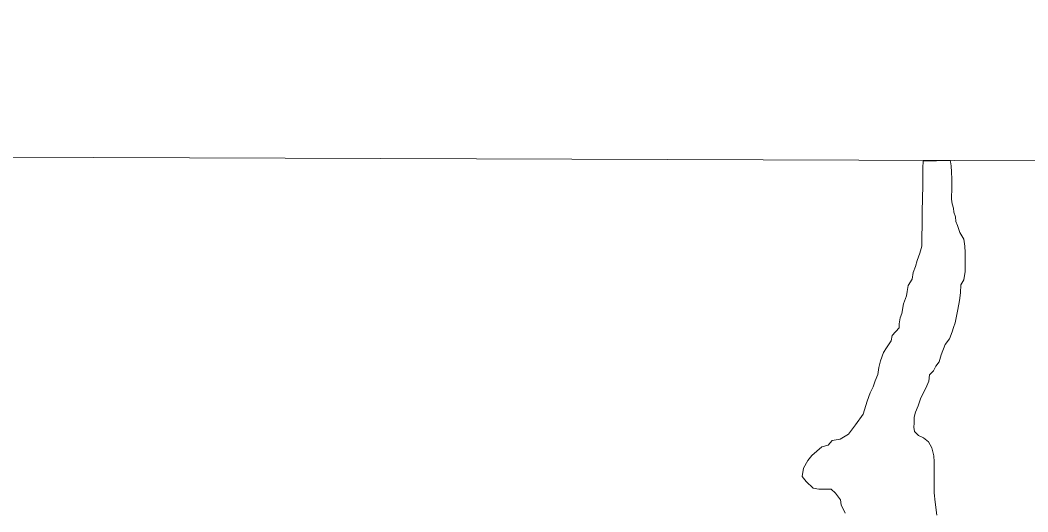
# Model space of a CAD drawing. Extents: x 553962 to 842807, y 8883888 to 9032388.
# Drawn here: x 802136 to 802640, y 9015963 to 9016209 of the extents above; entities that cross this region are included whole.
import ezdxf

# ---------------------------------------------------------------- set-up
doc = ezdxf.new("R2010")
doc.units = 0
doc.header["$LTSCALE"] = 200
for name, color, linetype, lineweight in [('1', 7, 'Continuous', 13), ('23', 7, 'Continuous', 13), ('25', 7, 'Continuous', 13), ('28', 7, 'Continuous', 53), ('30', 7, 'Continuous', 35)]:
    doc.layers.add(name, color=color, linetype=linetype, lineweight=lineweight)

msp = doc.modelspace()

# ---------------------------------------------------------------- linework, layer by layer
at = {"layer": '1'}
msp.add_line((796984.6, 9016158.7), (833753.3, 9016026.3), dxfattribs=at)
at = {"layer": '23'}
for points in [[(802601.4, 9016138.5), (802587.8, 9016138.2), (802587.7, 9016134.9), (802587.7, 9016132.4), (802587.7, 9016130.4), (802587.7, 9016127.2), (802587.7, 9016124.4), (802587.6, 9016121.2), (802587.6, 9016117.9), (802587.3, 9016114.4), (802587.3, 9016110.4), (802587.3, 9016107.7), (802587.3, 9016104.9), (802587.2, 9016101.4), (802587.2, 9016098.1), (802587.2, 9016095.6), (802586.2, 9016092.1), (802584.9, 9016088.4), (802584.1, 9016085.4), (802582.8, 9016082.4), (802582.3, 9016079.1), (802580.3, 9016075.9), (802579.8, 9016072.9), (802579.5, 9016070.7), (802578, 9016066.7), (802577.2, 9016061.9), (802576.4, 9016059.7), (802575.9, 9016056.7), (802575.9, 9016054.7), (802572.3, 9016050.9), (802571.8, 9016048.2), (802569.6, 9016044.7), (802568, 9016042.4), (802566.5, 9016038.2), (802565.7, 9016034.9), (802565.2, 9016031.4), (802563.9, 9016028.2), (802562.9, 9016025.2), (802561.4, 9016022.2), (802559.8, 9016018), (802557.8, 9016011.5), (802554, 9016006.2), (802550.5, 9016001.5), (802546.4, 9015999), (802542.4, 9015998.3), (802540.3, 9015996.1), (802537.1, 9015995.2), (802537.1, 9015995.2), (802532.1, 9015990.9), (802530.1, 9015988.3), (802528, 9015984.5), (802527.3, 9015980.4), (802529.3, 9015977.8), (802532.8, 9015974.6), (802535.7, 9015974.1), (802537.7, 9015974), (802539.8, 9015974), (802541.8, 9015974), (802544, 9015972), (802546.5, 9015968.7), (802546.9, 9015966.2), (802548.9, 9015962)], [(802584.1, 9016012.5), (802585.3, 9016015.8), (802586.6, 9016019.3), (802587.9, 9016022), (802589.2, 9016024.5), (802590.7, 9016028), (802591, 9016031.3), (802593, 9016033.3), (802594.2, 9016035.5), (802595.8, 9016037.8), (802596.8, 9016041.2), (802598.8, 9016046.5), (802601.1, 9016049.2), (802602.4, 9016052.7), (802603.1, 9016055), (802603.9, 9016057.2), (802604.7, 9016061.5), (802605.2, 9016064), (802606, 9016068.5), (802606.5, 9016072.2), (802606.8, 9016076.2), (802608.3, 9016078.7), (802608.9, 9016083), (802608.9, 9016086.7), (802608.9, 9016090.5), (802608.9, 9016092.5), (802608.7, 9016095.7), (802608.2, 9016099.2), (802606.2, 9016102.5), (802605, 9016106), (802604.3, 9016108), (802604.1, 9016110.3), (802603.3, 9016112.6), (802603.1, 9016114.6), (802602.4, 9016116.8), (802602.1, 9016119.1), (802602.1, 9016121.1), (802602.2, 9016123.1), (802602.2, 9016125.1), (802602.2, 9016127.1), (802602.2, 9016129.3), (802602, 9016132.6), (802601.8, 9016135.8), (802601.5, 9016137.8), (802601.4, 9016138.5)], [(802594.7, 9015961), (802593.8, 9015967.6), (802593.8, 9015967.6), (802593.8, 9015967.6), (802593.3, 9015972.2), (802593.3, 9015972.2), (802593.3, 9015975.9), (802593.3, 9015978.7), (802593.3, 9015980.9), (802593.3, 9015984.4), (802593.4, 9015987.7), (802593.2, 9015990.7), (802592.7, 9015992.7), (802592.2, 9015994.7), (802590.5, 9015997.7), (802588, 9015999.7), (802585.5, 9016000.8), (802583.5, 9016002.8), (802583.2, 9016005), (802583.3, 9016007), (802583.3, 9016010), (802584.1, 9016012.5)]]:
    msp.add_lwpolyline(points, dxfattribs=at)
msp.add_spline([(802278.9, 9016564.6), (802371.5, 9016569.1), (802525.7, 9016591.3), (802690.3, 9016640.2), (802848.5, 9016693), (803071.7, 9016771.6), (803257.5, 9016826.2), (803588.2, 9016852.3), (803824.1, 9016844.9), (804052.5, 9016800.1), (804221.7, 9016736.9), (804382.2, 9016654.9), (804512, 9016569.4), (804624, 9016466.9), (804790.8, 9016306.1), (804925.3, 9016193.6), (805032.4, 9016101.1)], degree=3, dxfattribs=at)
at = {"layer": '25'}
for points in [[(802601.4, 9016138.5), (802587.8, 9016138.2), (802587.7, 9016134.9), (802587.7, 9016132.4), (802587.7, 9016130.4), (802587.7, 9016127.2), (802587.7, 9016124.4), (802587.6, 9016121.2), (802587.6, 9016117.9), (802587.3, 9016114.4), (802587.3, 9016110.4), (802587.3, 9016107.7), (802587.3, 9016104.9), (802587.2, 9016101.4), (802587.2, 9016098.1), (802587.2, 9016095.6), (802586.2, 9016092.1), (802584.9, 9016088.4), (802584.1, 9016085.4), (802582.8, 9016082.4), (802582.3, 9016079.1), (802580.3, 9016075.9), (802579.8, 9016072.9), (802579.5, 9016070.7), (802578, 9016066.7), (802577.2, 9016061.9), (802576.4, 9016059.7), (802575.9, 9016056.7), (802575.9, 9016054.7), (802572.3, 9016050.9), (802571.8, 9016048.2), (802569.6, 9016044.7), (802568, 9016042.4), (802566.5, 9016038.2), (802565.7, 9016034.9), (802565.2, 9016031.4), (802563.9, 9016028.2), (802562.9, 9016025.2), (802561.4, 9016022.2), (802559.8, 9016018), (802557.8, 9016011.5), (802554, 9016006.2), (802550.5, 9016001.5), (802546.4, 9015999), (802542.4, 9015998.3), (802540.3, 9015996.1), (802537.1, 9015995.2), (802537.1, 9015995.2), (802532.1, 9015990.9), (802530.1, 9015988.3), (802528, 9015984.5), (802527.3, 9015980.4), (802529.3, 9015977.8), (802532.8, 9015974.6), (802535.7, 9015974.1), (802537.7, 9015974), (802539.8, 9015974), (802541.8, 9015974), (802544, 9015972), (802546.5, 9015968.7), (802546.9, 9015966.2), (802548.9, 9015962)], [(802584.1, 9016012.5), (802585.3, 9016015.8), (802586.6, 9016019.3), (802587.9, 9016022), (802589.2, 9016024.5), (802590.7, 9016028), (802591, 9016031.3), (802593, 9016033.3), (802594.2, 9016035.5), (802595.8, 9016037.8), (802596.8, 9016041.2), (802598.8, 9016046.5), (802601.1, 9016049.2), (802602.4, 9016052.7), (802603.1, 9016055), (802603.9, 9016057.2), (802604.7, 9016061.5), (802605.2, 9016064), (802606, 9016068.5), (802606.5, 9016072.2), (802606.8, 9016076.2), (802608.3, 9016078.7), (802608.9, 9016083), (802608.9, 9016086.7), (802608.9, 9016090.5), (802608.9, 9016092.5), (802608.7, 9016095.7), (802608.2, 9016099.2), (802606.2, 9016102.5), (802605, 9016106), (802604.3, 9016108), (802604.1, 9016110.3), (802603.3, 9016112.6), (802603.1, 9016114.6), (802602.4, 9016116.8), (802602.1, 9016119.1), (802602.1, 9016121.1), (802602.2, 9016123.1), (802602.2, 9016125.1), (802602.2, 9016127.1), (802602.2, 9016129.3), (802602, 9016132.6), (802601.8, 9016135.8), (802601.5, 9016137.8), (802601.4, 9016138.5)], [(802594.7, 9015961), (802593.8, 9015967.6), (802593.8, 9015967.6), (802593.8, 9015967.6), (802593.3, 9015972.2), (802593.3, 9015972.2), (802593.3, 9015975.9), (802593.3, 9015978.7), (802593.3, 9015980.9), (802593.3, 9015984.4), (802593.4, 9015987.7), (802593.2, 9015990.7), (802592.7, 9015992.7), (802592.2, 9015994.7), (802590.5, 9015997.7), (802588, 9015999.7), (802585.5, 9016000.8), (802583.5, 9016002.8), (802583.2, 9016005), (802583.3, 9016007), (802583.3, 9016010), (802584.1, 9016012.5)]]:
    msp.add_lwpolyline(points, dxfattribs=at)
at = {"layer": '28'}
msp.add_spline([(802278.9, 9016564.6), (802371.5, 9016569.1), (802525.7, 9016591.3), (802690.3, 9016640.2), (802848.5, 9016693), (803071.7, 9016771.6), (803257.5, 9016826.2), (803588.2, 9016852.3), (803824.1, 9016844.9), (804052.5, 9016800.1), (804221.7, 9016736.9), (804382.2, 9016654.9), (804512, 9016569.4), (804624, 9016466.9), (804790.8, 9016306.1), (804925.3, 9016193.6), (805032.4, 9016101.1)], degree=3, dxfattribs=at)
at = {"layer": '30'}
msp.add_spline([(802278.9, 9016564.6), (802371.5, 9016569.1), (802525.7, 9016591.3), (802690.3, 9016640.2), (802848.5, 9016693), (803071.7, 9016771.6), (803257.5, 9016826.2), (803588.2, 9016852.3), (803824.1, 9016844.9), (804052.5, 9016800.1), (804221.7, 9016736.9), (804382.2, 9016654.9), (804512, 9016569.4), (804624, 9016466.9), (804790.8, 9016306.1), (804925.3, 9016193.6), (805032.4, 9016101.1)], degree=3, dxfattribs=at)

doc.saveas('drawing.dxf')
